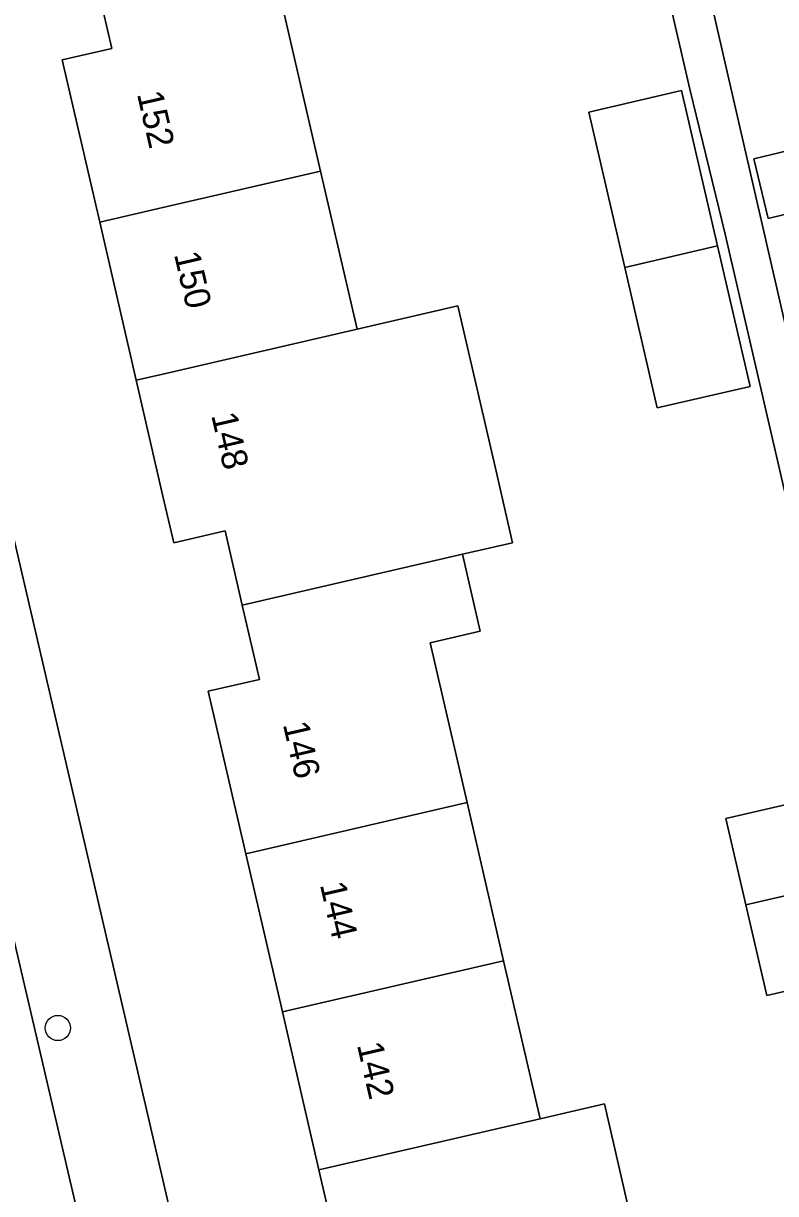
# Model space of a CAD drawing. Extents: x 158455 to 159797, y 387218 to 388672.
# Drawn here: x 159494.59 to 159523.72, y 388123.82 to 388169.11 of the extents above; entities that cross this region are included whole.
import ezdxf

# ---------------------------------------------------------------- set-up
doc = ezdxf.new("R2010")
doc.units = 0
for name, color, linetype in [('IMGEO_Boom', 7, 'Continuous'), ('IMGEO_Erf', 7, 'Continuous'), ('IMGEO_Pand', 7, 'Continuous'), ('IMGEO_Pand_nummerreeks', 7, 'Continuous'), ('IMGEO_Rijbaan_lokaal_open', 7, 'Continuous'), ('IMGEO_Voetpad_open', 7, 'Continuous')]:
    doc.layers.add(name, color=color, linetype=linetype)

msp = doc.modelspace()

# ---------------------------------------------------------------- linework, layer by layer
at = {"layer": 'IMGEO_Boom'}
msp.add_circle((159495.929, 388130.226), 0.489, dxfattribs=at)
at = {"layer": 'IMGEO_Erf'}
for points in [[(159482.534, 388199.481), (159484.46, 388191.198), (159500, 388124.35), (159504.42, 388105.285)], [(159526.094, 388142.261), (159521.772, 388160.953), (159520.402, 388166.567), (159516.077, 388185.279)], [(159504.623, 388130.851), (159503.209, 388136.969), (159501.755, 388143.26), (159503.733, 388143.717), (159503.069, 388146.591), (159502.404, 388149.468), (159500.416, 388149.009), (159500, 388150.809), (159498.963, 388155.296), (159497.549, 388161.414), (159496.096, 388167.699), (159498.016, 388168.143), (159497.348, 388171.035)], [(159521.323, 388169.486), (159524.976, 388153.59), (159527.529, 388154.147), (159528.128, 388151.396), (159528.395, 388150.172), (159528.88, 388150.284), (159531.89, 388150.979), (159533.351, 388144.654), (159533.468, 388144.686), (159534.883, 388138.999), (159538.095, 388139.76), (159541.782, 388140.634), (159545.841, 388141.595), (159557.023, 388144.249), (159552.164, 388164.756), (159550.66, 388171.1)], [(159504.671, 388169.599), (159506.105, 388163.392), (159507.52, 388157.273), (159511.415, 388158.173), (159512.895, 388151.773), (159513.534, 388149.01), (159511.595, 388148.562), (159512.283, 388145.585), (159510.346, 388145.137), (159511.776, 388138.95), (159513.19, 388132.831), (159514.605, 388126.711), (159517.092, 388127.286), (159518.507, 388121.163)], [(159529.635, 388132.93), (159523.382, 388131.485), (159522.57, 388134.999), (159521.799, 388138.336), (159528.052, 388139.782)], [(159507.981, 388103.058), (159512.862, 388104.176), (159510.845, 388112.9), (159510.325, 388115.148), (159508.359, 388114.693), (159507.452, 388118.612), (159506.038, 388124.731), (159504.623, 388130.851)]]:
    msp.add_lwpolyline(points, dxfattribs=at)
for points in [[(159517.877, 388159.666), (159516.483, 388165.676), (159520.079, 388166.51), (159521.474, 388160.497), (159522.735, 388155.062), (159519.139, 388154.228)], [(159526.173, 388162.232), (159523.434, 388161.564), (159522.873, 388163.862), (159525.612, 388164.53)]]:
    msp.add_lwpolyline(points, close=True, dxfattribs=at)
at = {"layer": 'IMGEO_Pand'}
for points in [[(159497.348, 388171.035), (159498.016, 388168.143), (159496.096, 388167.699), (159497.549, 388161.414), (159500, 388161.981), (159506.105, 388163.392), (159504.671, 388169.599), (159506.625, 388170.05), (159505.939, 388173.02), (159500, 388171.648)], [(159517.877, 388159.666), (159521.474, 388160.497), (159520.079, 388166.51), (159516.483, 388165.676)], [(159522.873, 388163.862), (159523.434, 388161.564), (159526.173, 388162.232), (159525.612, 388164.53)], [(159498.963, 388155.296), (159500, 388155.535), (159507.52, 388157.273), (159506.105, 388163.392), (159500, 388161.981), (159497.549, 388161.414)], [(159521.474, 388160.497), (159517.877, 388159.666), (159519.139, 388154.228), (159522.735, 388155.062)], [(159498.963, 388155.296), (159500, 388150.809), (159500.416, 388149.009), (159502.404, 388149.468), (159503.069, 388146.591), (159511.595, 388148.562), (159513.534, 388149.01), (159512.895, 388151.773), (159511.415, 388158.173), (159507.52, 388157.273), (159500, 388155.535)], [(159503.069, 388146.591), (159503.733, 388143.717), (159501.755, 388143.26), (159503.209, 388136.969), (159511.776, 388138.95), (159510.346, 388145.137), (159512.283, 388145.585), (159511.595, 388148.562)], [(159528.823, 388136.444), (159528.052, 388139.782), (159521.799, 388138.336), (159522.57, 388134.999)], [(159511.776, 388138.95), (159503.209, 388136.969), (159504.623, 388130.851), (159513.19, 388132.831)], [(159528.823, 388136.444), (159522.57, 388134.999), (159523.382, 388131.485), (159529.635, 388132.93)], [(159514.605, 388126.711), (159513.19, 388132.831), (159504.623, 388130.851), (159506.038, 388124.731)], [(159507.452, 388118.612), (159517.984, 388121.047), (159518.507, 388121.163), (159517.092, 388127.286), (159514.605, 388126.711), (159506.038, 388124.731)]]:
    msp.add_lwpolyline(points, close=True, dxfattribs=at)
at = {"layer": 'IMGEO_Rijbaan_lokaal_open'}
msp.add_lwpolyline([(159500, 388108.904), (159493.655, 388136.037), (159492.518, 388140.966), (159491.174, 388146.796), (159490.819, 388148.338), (159484.737, 388146.917), (159487.206, 388136.349), (159487.374, 388135.629), (159487.492, 388135.225), (159490.942, 388119.868), (159491.292, 388118.83), (159495.049, 388102.704)], dxfattribs=at)
at = {"layer": 'IMGEO_Voetpad_open'}
msp.add_lwpolyline([(159512.085, 388209.147), (159510.431, 388208.762), (159511.346, 388204.797), (159513.939, 388194.53), (159514.725, 388191.129), (159516.077, 388185.279), (159520.402, 388166.567), (159521.772, 388160.953), (159526.094, 388142.261), (159527.32, 388142.549), (159527.143, 388143.22), (159527.331, 388143.263), (159525.87, 388149.588), (159525.576, 388150.84), (159524.976, 388153.59), (159521.323, 388169.486), (159520.695, 388172.062)], close=True, dxfattribs=at)
for points in [[(159482.987, 388201.608), (159480.192, 388201.502), (159479.572, 388199.538), (159479.47, 388198.978), (159479.419, 388198.41), (159479.419, 388197.841), (159479.47, 388197.274), (159479.55, 388196.808), (159479.824, 388195.632), (159481.034, 388190.447), (159485.492, 388171.353), (159485.978, 388171.466), (159487.366, 388165.52), (159486.879, 388165.407), (159487.171, 388164.158), (159490.169, 388151.154), (159490.819, 388148.338), (159491.174, 388146.796), (159491.661, 388146.908), (159493.005, 388141.078), (159492.518, 388140.966), (159493.655, 388136.037), (159500, 388108.904), (159500.85, 388105.269)], [(159504.42, 388105.285), (159500, 388124.35), (159484.46, 388191.198)]]:
    msp.add_lwpolyline(points, dxfattribs=at)

# ---------------------------------------------------------------- texts
at = {"layer": 'IMGEO_Pand_nummerreeks'}
for s, rotation, p in [('152', 283.0173, (159498.988, 388166.382)), ('150', 283.0148, (159500.423, 388160.172)), ('148', 283.0148, (159501.863, 388153.942)), ('146', 283.0148, (159504.638, 388141.98)), ('144', 283.0148, (159506.072, 388135.776)), ('142', 283.0148, (159507.506, 388129.574))]:
    msp.add_text(s, height=1, rotation=rotation, dxfattribs=at).set_placement(p)

doc.saveas('drawing.dxf')
